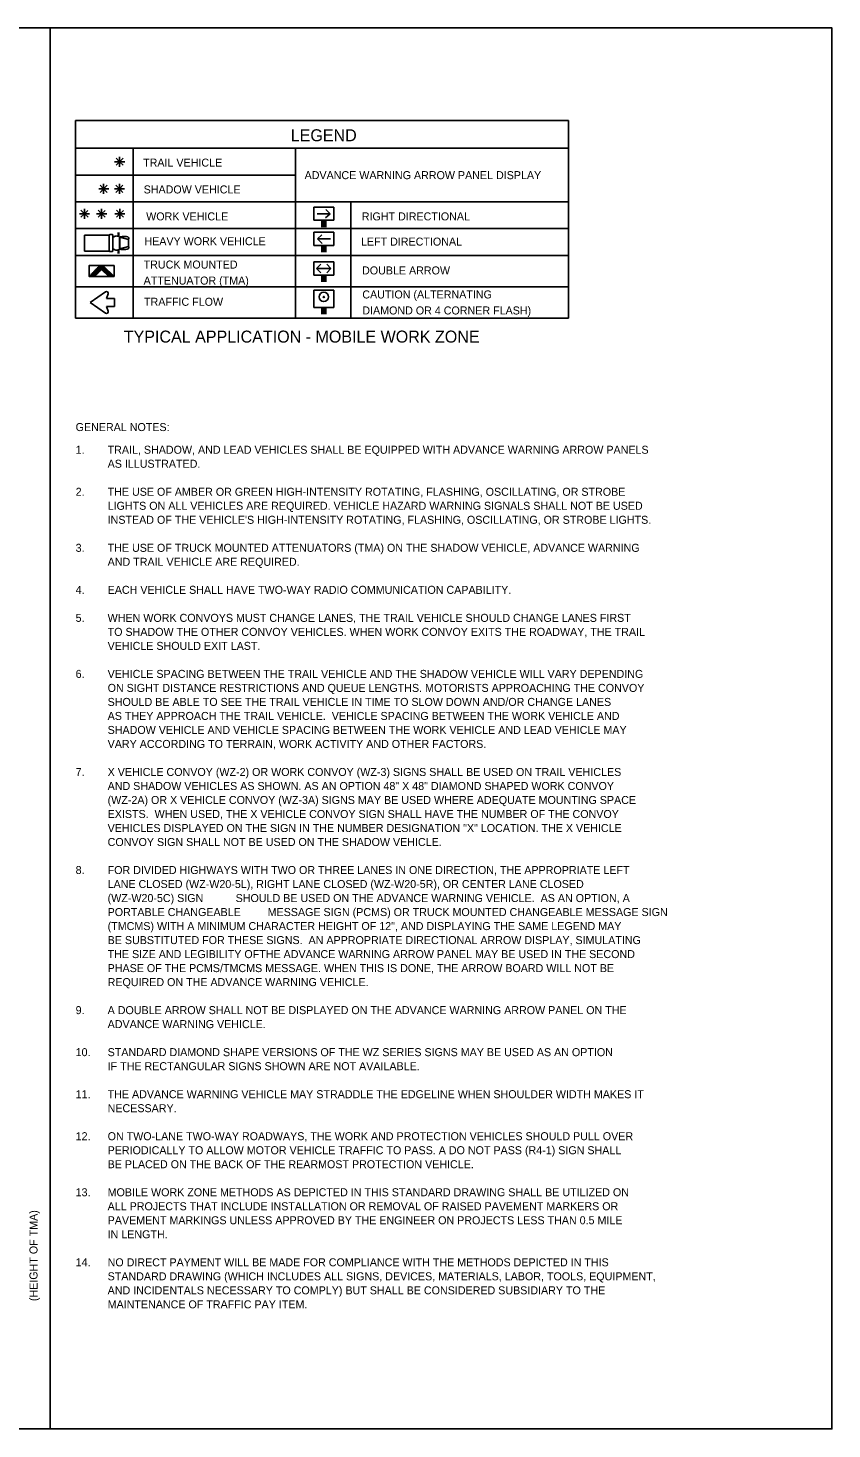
# Model space of a CAD drawing. Extents: x 1807779 to 1818251, y 673292 to 678849.
# Drawn here: x 1817648 to 1818251, y 676380 to 677430 of the extents above; entities that cross this region are included whole.
import ezdxf

# ---------------------------------------------------------------- set-up
doc = ezdxf.new("R2010")
doc.units = 0
doc.layers.add('DSN_DRFT_Guideline-No-Plot', color=7, linetype='Continuous')
doc.layers.add('DSN_RDWY_Drive', color=7, linetype='Continuous')

msp = doc.modelspace()

# ---------------------------------------------------------------- linework, layer by layer
at = {"layer": 'DSN_DRFT_Guideline-No-Plot'}
msp.add_lwpolyline([(1816600.6, 676379.9), (1818250.6, 676379.9), (1818250.6, 677429.9), (1816600.6, 677429.9)], close=True, dxfattribs=at)
at = {"layer": 'DSN_RDWY_Drive'}
for p, q in [((1817664.3, 677429.9), (1817664.3, 676379.9)), ((1817683.3, 677360.6), (1817683.3, 677212.4)), ((1817683.3, 677360.6), (1818053, 677360.6)), ((1818053, 677212.4), (1818053, 677360.6)), ((1817683.3, 677339.8), (1818053, 677339.8)), ((1817726.6, 677340.2), (1817726.6, 677212.4)), ((1817726.6, 677340.2), (1817726.6, 677212.4)), ((1817848.4, 677339.8), (1817848.4, 677212.4)), ((1817716.4, 677329.7), (1817712.6, 677329.7)), ((1817716.4, 677329.7), (1817713.7, 677332.3)), ((1817716.4, 677329.7), (1817713.7, 677327)), ((1817716.3, 677329.6), (1817719, 677332.3)), ((1817716.4, 677329.7), (1817716.4, 677333.4)), ((1817716.4, 677329.7), (1817719.1, 677327)), ((1817716.4, 677329.7), (1817716.4, 677325.9)), ((1817716.4, 677329.7), (1817720.2, 677329.7)), ((1817683.3, 677319.7), (1817848.4, 677319.7)), ((1817704.4, 677309.3), (1817704.4, 677313.1)), ((1817716.3, 677309.3), (1817716.3, 677313.1)), ((1817704.4, 677309.3), (1817700.7, 677309.4)), ((1817704.4, 677309.3), (1817701.8, 677312)), ((1817704.4, 677309.3), (1817701.8, 677306.7)), ((1817704.4, 677309.3), (1817707, 677312)), ((1817704.4, 677309.3), (1817707.1, 677306.7)), ((1817704.4, 677309.3), (1817704.4, 677305.6)), ((1817704.4, 677309.3), (1817708.2, 677309.3)), ((1817716.3, 677309.3), (1817712.5, 677309.3)), ((1817716.3, 677309.3), (1817713.6, 677312)), ((1817716.3, 677309.3), (1817713.6, 677306.7)), ((1817716.2, 677309.3), (1817718.9, 677312)), ((1817716.3, 677309.3), (1817718.9, 677306.7)), ((1817716.3, 677309.3), (1817716.3, 677305.6)), ((1817716.3, 677309.3), (1817720, 677309.3)), ((1817683.3, 677299.6), (1818053, 677299.6)), ((1817690, 677290.6), (1817687.3, 677293.3)), ((1817690, 677290.6), (1817690, 677294.4)), ((1817690, 677290.6), (1817692.6, 677293.2)), ((1817702.9, 677290.6), (1817700.2, 677293.3)), ((1817702.8, 677290.6), (1817705.5, 677293.2)), ((1817702.9, 677290.6), (1817702.9, 677294.4)), ((1817716.6, 677290.6), (1817714, 677293.3)), ((1817716.6, 677290.6), (1817716.6, 677294.4)), ((1817716.6, 677290.6), (1817719.3, 677293.2)), ((1818053, 677299.6), (1817848.4, 677299.6)), ((1817862, 677295.7), (1817862, 677285.8)), ((1817877.1, 677295.7), (1817862, 677295.7)), ((1817862, 677295.7), (1817877.1, 677295.7)), ((1817874.2, 677290.7), (1817871, 677293.9)), ((1817877.1, 677295.7), (1817877.1, 677285.8)), ((1817889.7, 677299.6), (1817889.7, 677212.4)), ((1817690, 677290.6), (1817686.3, 677290.6)), ((1817690, 677290.6), (1817687.4, 677288)), ((1817690, 677290.6), (1817692.7, 677288)), ((1817690, 677290.6), (1817690, 677286.8)), ((1817690, 677290.6), (1817693.8, 677290.6)), ((1817702.9, 677290.6), (1817699.1, 677290.6)), ((1817702.9, 677290.6), (1817700.2, 677288)), ((1817702.9, 677290.6), (1817705.6, 677288)), ((1817702.9, 677290.6), (1817702.9, 677286.8)), ((1817702.9, 677290.6), (1817706.7, 677290.6)), ((1817716.6, 677290.6), (1817712.9, 677290.6)), ((1817716.6, 677290.6), (1817714, 677288)), ((1817716.6, 677290.6), (1817719.3, 677288)), ((1817716.6, 677290.6), (1817716.6, 677286.8)), ((1817716.6, 677290.6), (1817720.4, 677290.6)), ((1817862, 677285.8), (1817877.1, 677285.8)), ((1817864.6, 677290.7), (1817874.2, 677290.7)), ((1817868, 677285.8), (1817868, 677280.7)), ((1817868.8, 677285.8), (1817868.8, 677280.7)), ((1817869.5, 677285.8), (1817869.5, 677280.7)), ((1817870.3, 677285.8), (1817870.3, 677280.7)), ((1817874.2, 677290.7), (1817870.9, 677287.5)), ((1817871, 677285.8), (1817871, 677280.7)), ((1817683.3, 677279.5), (1818053, 677279.5)), ((1817683.3, 677279.5), (1817848.3, 677279.5)), ((1817690, 677274.7), (1817708.6, 677274.7)), ((1817690, 677262.7), (1817690, 677274.7)), ((1817708.6, 677268.7), (1817708.6, 677274.7)), ((1817711.4, 677268.7), (1817711.4, 677274.7)), ((1817715.2, 677275.1), (1817715.2, 677276.6)), ((1817715.5, 677273.7), (1817715.5, 677276.6)), ((1817715.7, 677273.7), (1817715.7, 677276.6)), ((1817716.2, 677268.7), (1817716.2, 677273.1)), ((1817716.6, 677273.1), (1817723.1, 677271.3)), ((1817716.6, 677268.7), (1817716.6, 677273.1)), ((1817723.1, 677268.7), (1817723.1, 677271.3)), ((1817862, 677276.8), (1817862, 677266.8)), ((1817877.1, 677276.8), (1817862, 677276.8)), ((1817862, 677276.8), (1817877.1, 677276.8)), ((1817864.9, 677271.8), (1817868.1, 677275)), ((1817874.5, 677271.8), (1817864.9, 677271.8)), ((1817864.9, 677271.8), (1817868.2, 677268.5)), ((1817877.1, 677276.8), (1817877.1, 677266.8)), ((1817690, 677262.7), (1817708.6, 677262.7)), ((1817708.6, 677268.7), (1817708.6, 677262.7)), ((1817711.4, 677268.7), (1817711.4, 677262.7)), ((1817715.2, 677262.4), (1817715.2, 677260.9)), ((1817715.5, 677263.8), (1817715.5, 677260.9)), ((1817715.7, 677263.8), (1817715.7, 677260.9)), ((1817716.2, 677268.7), (1817716.2, 677264.4)), ((1817716.6, 677268.7), (1817716.6, 677264.4)), ((1817716.6, 677264.4), (1817723.1, 677266.2)), ((1817723.1, 677268.7), (1817723.1, 677266.2)), ((1817862, 677266.8), (1817877.1, 677266.8)), ((1817868, 677266.8), (1817868, 677261.8)), ((1817868.8, 677266.8), (1817868.8, 677261.8)), ((1817869.5, 677266.8), (1817869.5, 677261.8)), ((1817870.3, 677266.8), (1817870.3, 677261.8)), ((1817871, 677266.8), (1817871, 677261.8)), ((1817683.3, 677259.4), (1818053, 677259.4)), ((1817693.5, 677243.7), (1817701.6, 677251.8)), ((1817712.2, 677243.7), (1817704.1, 677251.7)), ((1817862, 677254.7), (1817862, 677244.7)), ((1817877.1, 677254.7), (1817862, 677254.7)), ((1817862, 677254.7), (1817877.1, 677254.7)), ((1817864.1, 677249.7), (1817867.3, 677252.9)), ((1817874.9, 677249.7), (1817871.7, 677252.9)), ((1817877.1, 677254.7), (1817877.1, 677244.7)), ((1817697.6, 677243.7), (1817702.9, 677249)), ((1817708.3, 677243.7), (1817702.9, 677249)), ((1817862, 677244.7), (1817877.1, 677244.7)), ((1817864.1, 677249.7), (1817867.4, 677246.4)), ((1817864.9, 677249.7), (1817874.2, 677249.7)), ((1817868, 677244.7), (1817868, 677239.7)), ((1817868.8, 677244.7), (1817868.8, 677239.7)), ((1817869.5, 677244.7), (1817869.5, 677239.7)), ((1817870.3, 677244.7), (1817870.3, 677239.7)), ((1817871, 677244.7), (1817871, 677239.7)), ((1817874.9, 677249.7), (1817871.7, 677246.4)), ((1817683.3, 677236), (1818053, 677236)), ((1817694.2, 677224.1), (1817705.8, 677232.1)), ((1817706.6, 677227.2), (1817707.7, 677230.7)), ((1817862, 677233.3), (1817862, 677220.3)), ((1817877.1, 677233.3), (1817862, 677233.3)), ((1817862, 677233.3), (1817877.1, 677233.3)), ((1817877.1, 677233.3), (1817877.1, 677220.3)), ((1817694.2, 677224.1), (1817705.8, 677216.2)), ((1817712.6, 677227.2), (1817706.6, 677227.2)), ((1817712.6, 677221.1), (1817706.6, 677221.1)), ((1817706.6, 677221.1), (1817707.7, 677217.6)), ((1817712.6, 677227.2), (1817712.6, 677221.1)), ((1817862, 677220.3), (1817877.1, 677220.3)), ((1817868, 677220.3), (1817868, 677215.3)), ((1817868.8, 677220.3), (1817868.8, 677215.3)), ((1817869.5, 677220.3), (1817869.5, 677215.3)), ((1817870.3, 677220.3), (1817870.3, 677215.3)), ((1817871, 677220.3), (1817871, 677215.3)), ((1817683.3, 677212.4), (1818053, 677212.4))]:
    msp.add_line(p, q, dxfattribs=at)
msp.add_lwpolyline([(1817712.2, 677251.8), (1817712.2, 677243.7), (1817693.5, 677243.7), (1817693.5, 677251.8)], close=True, dxfattribs=at)
for points in [[(1817693.9, 677244.1), (1817705.2, 677250.6)], [(1817694.9, 677245.1), (1817705, 677250.9)], [(1817695.9, 677246.1), (1817704.7, 677251.1)], [(1817696.9, 677247.1), (1817704.4, 677251.4)], [(1817697.9, 677248.1), (1817704.2, 677251.7)], [(1817698.9, 677249.1), (1817703.6, 677251.8)], [(1817699.9, 677250.1), (1817702.8, 677251.8)], [(1817700.9, 677251.1), (1817702.1, 677251.8)], [(1817703, 677248.9), (1817705.5, 677250.3)], [(1817703.3, 677248.6), (1817705.8, 677250.1)], [(1817694, 677243.7), (1817702.5, 677248.6)], [(1817694.7, 677243.7), (1817701.5, 677247.6)], [(1817695.4, 677243.7), (1817700.6, 677246.6)], [(1817696.2, 677243.7), (1817699.6, 677245.7)], [(1817696.9, 677243.7), (1817698.7, 677244.7)], [(1817697.6, 677243.7), (1817697.7, 677243.7)], [(1817703.6, 677248.4), (1817706.1, 677249.8)], [(1817703.8, 677248.1), (1817706.3, 677249.5)], [(1817704.1, 677247.8), (1817706.6, 677249.3)], [(1817704.4, 677247.6), (1817706.9, 677249)], [(1817704.6, 677247.3), (1817707.1, 677248.7)], [(1817704.9, 677247), (1817707.4, 677248.5)], [(1817705.2, 677246.7), (1817707.7, 677248.2)], [(1817705.4, 677246.5), (1817707.9, 677247.9)], [(1817705.7, 677246.2), (1817708.2, 677247.6)], [(1817706, 677245.9), (1817708.5, 677247.4)], [(1817706.3, 677245.7), (1817708.7, 677247.1)], [(1817706.5, 677245.4), (1817709, 677246.8)], [(1817706.8, 677245.1), (1817709.3, 677246.6)], [(1817707.1, 677244.9), (1817709.5, 677246.3)], [(1817707.3, 677244.6), (1817709.8, 677246)], [(1817707.6, 677244.3), (1817710.1, 677245.8)], [(1817707.9, 677244.1), (1817710.3, 677245.5)], [(1817708.1, 677243.8), (1817710.6, 677245.2)], [(1817708.6, 677243.7), (1817710.9, 677245)], [(1817709.4, 677243.7), (1817711.1, 677244.7)], [(1817710.1, 677243.7), (1817711.4, 677244.4)], [(1817710.9, 677243.7), (1817711.7, 677244.1)], [(1817711.6, 677243.7), (1817711.9, 677243.9)]]:
    msp.add_lwpolyline(points, dxfattribs=at)
for radius in [3.51, 0.437]:
    msp.add_circle((1817869.5, 677228.3), radius, dxfattribs=at)
for centre, radius, start, end in [((1817721.5, 677272.1), 1.8, 331.8801, 28.1199), ((1817721.5, 677265.3), 1.8, 331.8801, 28.1199), ((1817706.5, 677231.1), 1.23, 342.1824, 124.4455), ((1817706.5, 677217.2), 1.23, 235.5546, 17.8176)]:
    msp.add_arc(centre, radius, start, end, dxfattribs=at)
for centre, major_axis, ratio, start_param, end_param in [((1817710, 677274.7), (1.42, 0), 0.269913, 0, 3.141593), ((1817713.8, 677272.8), (2.38, 0.29), 0.503092, 0, 3.141593), ((1817719.8, 677273), (3.24, -0.04), 0.2034, 0, 3.141593), ((1817710, 677262.7), (1.42, 0), 0.269913, 3.141593, 6.283185), ((1817713.8, 677264.7), (2.38, -0.29), 0.503092, 3.141593, 6.283185), ((1817719.8, 677264.5), (3.24, 0.04), 0.2034, 3.141593, 6.283185)]:
    msp.add_ellipse(centre, major_axis=major_axis, ratio=ratio, start_param=start_param, end_param=end_param, dxfattribs=at)

# ---------------------------------------------------------------- texts
for s, height, p in [('LEGEND', 9, (1817844.7, 677345)), ('TRAIL VEHICLE', 6, (1817734, 677326)), ('ADVANCE WARNING ARROW PANEL DISPLAY', 6, (1817855.1, 677316.6)), ('SHADOW VEHICLE', 6, (1817734.4, 677305.9)), ('WORK VEHICLE', 6, (1817736.3, 677285.7)), ('RIGHT DIRECTIONAL', 6, (1817898, 677285.7)), ('HEAVY WORK VEHICLE', 6, (1817735, 677267.1)), ('LEFT DIRECTIONAL', 6, (1817897.4, 677266.8)), ('TRUCK MOUNTED ', 6, (1817734.4, 677249.6)), ('DOUBLE ARROW', 6, (1817898.2, 677245.2)), ('ATTENUATOR (TMA)', 6, (1817734.4, 677237.6)), ('CAUTION (ALTERNATING ', 6, (1817898.4, 677227.2)), ('TRAFFIC FLOW', 6, (1817734.7, 677221.7)), ('DIAMOND OR 4 CORNER FLASH)', 6, (1817898.4, 677215.2)), ('TYPICAL APPLICATION - MOBILE WORK ZONE', 9, (1817719.5, 677194.1)), ('GENERAL NOTES:', 6, (1817683.4, 677127.8)), ('1. ', 6, (1817683.4, 677110.8)), ('TRAIL, SHADOW, AND LEAD VEHICLES SHALL BE EQUIPPED WITH ADVANCE WARNING ARROW PANELS', 6, (1817707.4, 677110.8)), ('AS ILLUSTRATED. ', 6, (1817707.4, 677100.3)), ('2.', 6, (1817683.4, 677079.3)), ('THE USE OF AMBER OR GREEN HIGH-INTENSITY ROTATING, FLASHING, OSCILLATING, OR STROBE ', 6, (1817707.4, 677079.3)), ('LIGHTS ON ALL VEHICLES ARE REQUIRED. VEHICLE HAZARD WARNING SIGNALS SHALL NOT BE USED ', 6, (1817707.4, 677068.8)), ("INSTEAD OF THE VEHICLE'S HIGH-INTENSITY ROTATING, FLASHING, OSCILLATING, OR STROBE LIGHTS.", 6, (1817707.4, 677058.3)), ('3. ', 6, (1817683.4, 677037.3)), ('THE USE OF TRUCK MOUNTED ATTENUATORS (TMA) ON THE SHADOW VEHICLE, ADVANCE WARNING', 6, (1817707.4, 677037.3)), ('AND TRAIL VEHICLE ARE REQUIRED.', 6, (1817707.4, 677026.8)), ('4. ', 6, (1817683.4, 677005.8)), ('EACH VEHICLE SHALL HAVE TWO-WAY RADIO COMMUNICATION CAPABILITY. ', 6, (1817707.4, 677005.8)), ('5. ', 6, (1817683.4, 676984.8)), ('WHEN WORK CONVOYS MUST CHANGE LANES, THE TRAIL VEHICLE SHOULD CHANGE LANES FIRST ', 6, (1817707.4, 676984.8)), ('TO SHADOW THE OTHER CONVOY VEHICLES. WHEN WORK CONVOY EXITS THE ROADWAY, THE TRAIL', 6, (1817707.4, 676974.3)), ('VEHICLE SHOULD EXIT LAST.', 6, (1817707.4, 676963.8)), ('6. ', 6, (1817683.4, 676942.8)), ('VEHICLE SPACING BETWEEN THE TRAIL VEHICLE AND THE SHADOW VEHICLE WILL VARY DEPENDING ', 6, (1817707.4, 676942.8)), ('ON SIGHT DISTANCE RESTRICTIONS AND QUEUE LENGTHS. MOTORISTS APPROACHING THE CONVOY ', 6, (1817707.4, 676932.3)), ('SHOULD BE ABLE TO SEE THE TRAIL VEHICLE IN TIME TO SLOW DOWN AND/OR CHANGE LANES ', 6, (1817707.4, 676921.8)), ('AS THEY APPROACH THE TRAIL VEHICLE.  VEHICLE SPACING BETWEEN THE WORK VEHICLE AND ', 6, (1817707.4, 676911.3)), ('SHADOW VEHICLE AND VEHICLE SPACING BETWEEN THE WORK VEHICLE AND LEAD VEHICLE MAY ', 6, (1817707.4, 676900.8)), ('VARY ACCORDING TO TERRAIN, WORK ACTIVITY AND OTHER FACTORS.', 6, (1817707.4, 676890.3)), ('7. ', 6, (1817683.4, 676869.3)), ('X VEHICLE CONVOY (WZ-2) OR WORK CONVOY (WZ-3) SIGNS SHALL BE USED ON TRAIL VEHICLES', 6, (1817707.4, 676869.3)), ('AND SHADOW VEHICLES AS SHOWN. AS AN OPTION 48" X 48" DIAMOND SHAPED WORK CONVOY', 6, (1817707.4, 676858.8)), ('(WZ-2A) OR X VEHICLE CONVOY (WZ-3A) SIGNS MAY BE USED WHERE ADEQUATE MOUNTING SPACE', 6, (1817707.4, 676848.3)), ('EXISTS.  WHEN USED, THE X VEHICLE CONVOY SIGN SHALL HAVE THE NUMBER OF THE CONVOY', 6, (1817707.4, 676837.8)), ('VEHICLES DISPLAYED ON THE SIGN IN THE NUMBER DESIGNATION "X" LOCATION. THE X VEHICLE', 6, (1817707.4, 676827.3)), ('CONVOY SIGN SHALL NOT BE USED ON THE SHADOW VEHICLE.', 6, (1817707.4, 676816.8)), ('8.', 6, (1817683.4, 676795.8)), ('FOR DIVIDED HIGHWAYS WITH TWO OR THREE LANES IN ONE DIRECTION, THE APPROPRIATE LEFT ', 6, (1817707.4, 676795.8)), ('LANE CLOSED (WZ-W20-5L), RIGHT LANE CLOSED (WZ-W20-5R), OR CENTER LANE CLOSED ', 6, (1817707.4, 676785.3)), ('(WZ-W20-5C) SIGN', 6, (1817707.4, 676774.8)), ('SHOULD BE USED ON THE ADVANCE WARNING VEHICLE.  AS AN OPTION, A ', 6, (1817803.4, 676774.8)), ('PORTABLE CHANGEABLE', 6, (1817707.4, 676764.3)), ('MESSAGE SIGN (PCMS) OR TRUCK MOUNTED CHANGEABLE MESSAGE SIGN ', 6, (1817827.4, 676764.3)), ('(TMCMS) WITH A MINIMUM CHARACTER HEIGHT OF 12", AND DISPLAYING THE SAME LEGEND MAY ', 6, (1817707.4, 676753.8)), ('BE SUBSTITUTED FOR THESE SIGNS.  AN APPROPRIATE DIRECTIONAL ARROW DISPLAY, SIMULATING ', 6, (1817707.4, 676743.3)), ('THE SIZE AND LEGIBILITY OFTHE ADVANCE WARNING ARROW PANEL MAY BE USED IN THE SECOND ', 6, (1817707.4, 676732.8)), ('PHASE OF THE PCMS/TMCMS MESSAGE. WHEN THIS IS DONE, THE ARROW BOARD WILL NOT BE ', 6, (1817707.4, 676722.3)), ('REQUIRED ON THE ADVANCE WARNING VEHICLE.', 6, (1817707.4, 676711.8)), ('9.', 6, (1817683.4, 676690.8)), ('A DOUBLE ARROW SHALL NOT BE DISPLAYED ON THE ADVANCE WARNING ARROW PANEL ON THE ', 6, (1817707.4, 676690.8)), ('ADVANCE WARNING VEHICLE. ', 6, (1817707.4, 676680.3)), ('10.', 6, (1817683.4, 676659.3)), ('STANDARD DIAMOND SHAPE VERSIONS OF THE WZ SERIES SIGNS MAY BE USED AS AN OPTION ', 6, (1817707.4, 676659.3)), ('IF THE RECTANGULAR SIGNS SHOWN ARE NOT AVAILABLE.', 6, (1817707.4, 676648.8)), ('11.', 6, (1817683.4, 676627.8)), ('THE ADVANCE WARNING VEHICLE MAY STRADDLE THE EDGELINE WHEN SHOULDER WIDTH MAKES IT ', 6, (1817707.4, 676627.8)), ('NECESSARY.', 6, (1817707.4, 676617.3)), ('12. ', 6, (1817683.4, 676596.3)), ('ON TWO-LANE TWO-WAY ROADWAYS, THE WORK AND PROTECTION VEHICLES SHOULD PULL OVER', 6, (1817707.4, 676596.3)), ('PERIODICALLY TO ALLOW MOTOR VEHICLE TRAFFIC TO PASS. A DO NOT PASS (R4-1) SIGN SHALL ', 6, (1817707.4, 676585.8)), ('BE PLACED ON THE BACK OF THE REARMOST PROTECTION VEHICLE.', 6, (1817707.4, 676575.3)), ('13.', 6, (1817683.4, 676554.3)), ('MOBILE WORK ZONE METHODS AS DEPICTED IN THIS STANDARD DRAWING SHALL BE UTILIZED ON ', 6, (1817707.4, 676554.3)), ('ALL PROJECTS THAT INCLUDE INSTALLATION OR REMOVAL OF RAISED PAVEMENT MARKERS OR ', 6, (1817707.4, 676543.8)), ('PAVEMENT MARKINGS UNLESS APPROVED BY THE ENGINEER ON PROJECTS LESS THAN 0.5 MILE ', 6, (1817707.4, 676533.3)), ('IN LENGTH.', 6, (1817707.4, 676522.8)), ('14.', 6, (1817683.4, 676501.8)), ('NO DIRECT PAYMENT WILL BE MADE FOR COMPLIANCE WITH THE METHODS DEPICTED IN THIS ', 6, (1817707.4, 676501.8)), ('STANDARD DRAWING (WHICH INCLUDES ALL SIGNS, DEVICES, MATERIALS, LABOR, TOOLS, EQUIPMENT, ', 6, (1817707.4, 676491.3)), ('AND INCIDENTALS NECESSARY TO COMPLY) BUT SHALL BE CONSIDERED SUBSIDIARY TO THE ', 6, (1817707.4, 676480.8)), ('MAINTENANCE OF TRAFFIC PAY ITEM.', 6, (1817707.4, 676470.3))]:
    msp.add_text(s, height=height, dxfattribs=at).set_placement(p)
msp.add_text('(HEIGHT OF TMA)', height=6, rotation=90, dxfattribs=at).set_placement((1817654.8, 676475.7))

doc.saveas('drawing.dxf')
